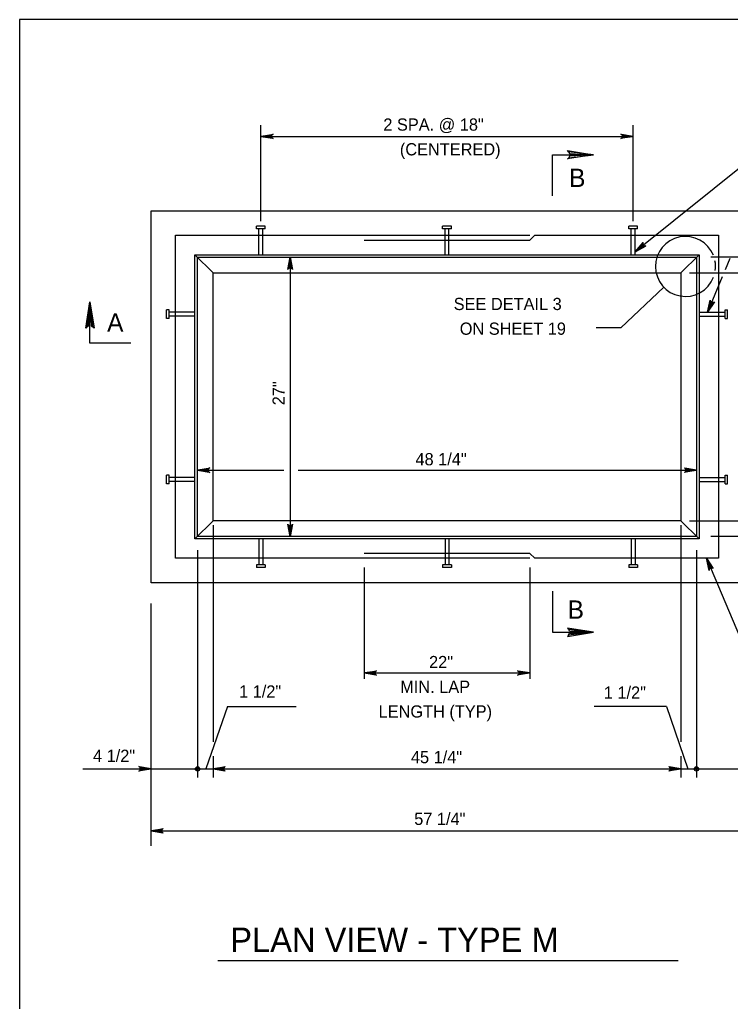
# Model space of a CAD drawing. Extents: x 2087776 to 2104538, y 970919 to 982612.
# Drawn here: x 2093422 to 2093995, y 973976 to 974768 of the extents above; entities that cross this region are included whole.
import ezdxf

# ---------------------------------------------------------------- set-up
doc = ezdxf.new("R2010")
doc.units = 0
doc.layers.add('1', color=7, linetype='Continuous')

msp = doc.modelspace()

# ---------------------------------------------------------------- linework, layer by layer
at = {"layer": '1'}
for p, q in [((2093616.41, 974605.28), (2093616.41, 974682.68)), ((2093916.41, 974605.28), (2093916.41, 974682.68)), ((2093616.41, 974673.64), (2093916.41, 974673.64)), ((2094036.02, 974675.46), (2093917.97, 974580.51)), ((2093527.87, 974313.64), (2093527.87, 974613.64)), ((2093527.87, 974613.64), (2094004.95, 974613.64)), ((2093619.97, 974601.14), (2093612.85, 974601.14)), ((2093612.85, 974599.14), (2093612.85, 974601.14)), ((2093619.97, 974599.14), (2093619.97, 974601.14)), ((2093769.97, 974601.14), (2093762.85, 974601.14)), ((2093762.85, 974599.14), (2093762.85, 974601.14)), ((2093769.97, 974599.14), (2093769.97, 974601.14)), ((2093919.97, 974601.14), (2093912.85, 974601.14)), ((2093912.85, 974599.14), (2093912.85, 974601.14)), ((2093919.97, 974599.14), (2093919.97, 974601.14)), ((2093547.66, 974333.43), (2093547.66, 974593.85)), ((2093547.66, 974593.85), (2093833.08, 974593.85)), ((2093619.97, 974599.14), (2093612.85, 974599.14)), ((2093614.85, 974578.23), (2093614.85, 974599.14)), ((2093617.97, 974578.23), (2093617.97, 974599.14)), ((2093769.97, 974599.14), (2093762.85, 974599.14)), ((2093764.85, 974578.23), (2093764.85, 974599.14)), ((2093767.97, 974578.23), (2093767.97, 974599.14)), ((2093833.08, 974589.85), (2093837.08, 974593.85)), ((2093837.08, 974593.85), (2093985.16, 974593.85)), ((2093919.97, 974599.14), (2093912.85, 974599.14)), ((2093914.85, 974578.23), (2093914.85, 974599.14)), ((2093917.97, 974578.23), (2093917.97, 974599.14)), ((2093985.16, 974593.85), (2093985.16, 974333.43)), ((2093699.74, 974589.85), (2093833.08, 974589.85)), ((2093563.27, 974349.05), (2093563.27, 974578.23)), ((2093563.27, 974578.23), (2093969.54, 974578.23)), ((2093563.27, 974578.23), (2093577.86, 974563.64)), ((2093565.36, 974576.14), (2093967.45, 974576.14)), ((2093565.36, 974351.14), (2093565.36, 974576.14)), ((2093639.94, 974576.14), (2093639.94, 974351.14)), ((2093969.54, 974578.23), (2093954.95, 974563.64)), ((2093967.45, 974576.14), (2093967.45, 974351.14)), ((2093969.54, 974578.23), (2093969.54, 974349.05)), ((2094161.09, 974576.14), (2093978.91, 974576.14)), ((2093994.34, 974575.11), (2093990.56, 974566)), ((2093577.86, 974563.64), (2093954.95, 974563.64)), ((2093577.86, 974363.64), (2093577.86, 974563.64)), ((2093954.95, 974563.64), (2093954.95, 974363.64)), ((2093961.78, 974563.64), (2094130.23, 974563.64)), ((2093988.18, 974560.27), (2093976.39, 974531.87)), ((2093906.36, 974519.25), (2093941.03, 974552.11)), ((2093540.37, 974526.75), (2093540.37, 974533.87)), ((2093542.37, 974533.87), (2093540.37, 974533.87)), ((2093542.37, 974526.75), (2093542.37, 974533.87)), ((2093563.27, 974531.87), (2093542.37, 974531.87)), ((2093563.27, 974528.75), (2093542.37, 974528.75)), ((2093969.54, 974531.87), (2093990.45, 974531.87)), ((2093969.54, 974528.75), (2093990.45, 974528.75)), ((2093990.45, 974533.87), (2093992.45, 974533.87)), ((2093990.45, 974526.75), (2093990.45, 974533.87)), ((2093992.45, 974526.75), (2093992.45, 974533.87)), ((2093542.37, 974526.75), (2093540.37, 974526.75)), ((2093990.45, 974526.75), (2093992.45, 974526.75)), ((2093906.36, 974519.25), (2093886.54, 974519.25)), ((2093565.36, 974404.46), (2093634.91, 974404.46)), ((2093646.38, 974404.46), (2093967.45, 974404.46)), ((2093540.37, 974393.41), (2093540.37, 974400.53)), ((2093542.37, 974400.53), (2093540.37, 974400.53)), ((2093542.37, 974393.41), (2093542.37, 974400.53)), ((2093563.27, 974398.53), (2093542.37, 974398.53)), ((2093563.27, 974395.41), (2093542.37, 974395.41)), ((2093969.54, 974398.53), (2093990.45, 974398.53)), ((2093969.54, 974395.41), (2093990.45, 974395.41)), ((2093990.45, 974400.53), (2093992.45, 974400.53)), ((2093990.45, 974393.41), (2093990.45, 974400.53)), ((2093992.45, 974393.41), (2093992.45, 974400.53)), ((2093542.37, 974393.41), (2093540.37, 974393.41)), ((2093990.45, 974393.41), (2093992.45, 974393.41)), ((2093563.27, 974349.05), (2093577.86, 974363.64)), ((2093954.95, 974363.64), (2093577.86, 974363.64)), ((2093969.54, 974349.05), (2093954.95, 974363.64)), ((2093961.78, 974363.64), (2094130.23, 974363.64)), ((2093577.86, 974360.25), (2093577.86, 974185.37)), ((2093954.95, 974360.25), (2093954.95, 974185.37)), ((2093969.54, 974349.05), (2093563.27, 974349.05)), ((2093967.45, 974351.14), (2093565.36, 974351.14)), ((2093614.85, 974349.05), (2093614.85, 974328.14)), ((2093617.97, 974349.05), (2093617.97, 974328.14)), ((2093764.85, 974349.05), (2093764.85, 974328.14)), ((2093767.97, 974349.05), (2093767.97, 974328.14)), ((2093914.85, 974349.05), (2093914.85, 974328.14)), ((2093917.97, 974349.05), (2093917.97, 974328.14)), ((2094161.09, 974351.14), (2093978.91, 974351.14)), ((2093565.36, 974339.91), (2093565.36, 974156.58)), ((2093967.45, 974339.91), (2093967.45, 974156.58)), ((2093833.08, 974333.43), (2093547.66, 974333.43)), ((2093833.08, 974337.43), (2093699.74, 974337.43)), ((2093833.08, 974337.43), (2093837.08, 974333.43)), ((2093985.16, 974333.43), (2093837.08, 974333.43)), ((2093975.46, 974333.43), (2094002.82, 974268.76)), ((2093612.85, 974328.14), (2093612.85, 974326.14)), ((2093619.97, 974328.14), (2093612.85, 974328.14)), ((2093619.97, 974326.14), (2093612.85, 974326.14)), ((2093619.97, 974328.14), (2093619.97, 974326.14)), ((2093699.74, 974325.9), (2093699.74, 974236.14)), ((2093762.85, 974328.14), (2093762.85, 974326.14)), ((2093769.97, 974328.14), (2093762.85, 974328.14)), ((2093769.97, 974326.14), (2093762.85, 974326.14)), ((2093769.97, 974328.14), (2093769.97, 974326.14)), ((2093833.08, 974325.9), (2093833.08, 974236.14)), ((2093912.85, 974328.14), (2093912.85, 974326.14)), ((2093919.97, 974328.14), (2093912.85, 974328.14)), ((2093919.97, 974326.14), (2093912.85, 974326.14)), ((2093919.97, 974328.14), (2093919.97, 974326.14)), ((2094004.95, 974313.64), (2093527.87, 974313.64)), ((2093527.87, 974101.48), (2093527.87, 974296.9)), ((2093699.74, 974240.96), (2093833.08, 974240.96)), ((2093589.41, 974213.96), (2093572.18, 974163.64)), ((2093589.41, 974213.96), (2093644.76, 974213.96)), ((2093943.31, 974213.96), (2093884.92, 974213.96)), ((2093943.31, 974213.96), (2093960.53, 974163.64)), ((2093577.86, 974173.82), (2093577.86, 974156.58)), ((2093954.95, 974173.82), (2093954.95, 974156.58)), ((2093472.92, 974163.64), (2094069.06, 974163.64)), ((2093527.87, 974113.64), (2094004.95, 974113.64)), ((2093581.81, 974009.06), (2093952.66, 974009.06))]:
    msp.add_line(p, q, dxfattribs=at)
for points in [[(2096000.74, 972917.37), (2096000.74, 974767.76), (2093422, 974767.76), (2093422, 972917.37), (2096000.74, 972917.37), (2096000.74, 973003.85), (2095344.57, 973003.85), (2095344.57, 973216.04), (2096000.74, 973216.04), (2096000.74, 973311.07), (2095344.57, 973311.07), (2095344.57, 972917.37), (2095603.11, 972917.37), (2095603.11, 973003.85), (2095603.11, 972917.37), (2095855.73, 972917.37), (2095855.73, 973003.85), (2095855.73, 972963.44), (2096000.74, 972963.44)], [(2093616.41, 974673.64), (2093626.19, 974675.47), (2093625.81, 974675.21), (2093625.44, 974674.95), (2093625.24, 974674.62), (2093625.05, 974674.3), (2093624.99, 974673.97), (2093624.94, 974673.64), (2093624.99, 974673.31), (2093625.05, 974672.98), (2093625.24, 974672.66), (2093625.44, 974672.33), (2093625.81, 974672.07), (2093626.19, 974671.81), (2093616.41, 974673.64), (2093625.81, 974672.07), (2093625.44, 974672.33), (2093616.41, 974673.64), (2093625.24, 974672.66), (2093625.05, 974672.98), (2093616.41, 974673.64), (2093624.99, 974673.31), (2093624.94, 974673.64), (2093616.41, 974673.64), (2093624.99, 974673.97), (2093625.05, 974674.3), (2093616.41, 974673.64), (2093625.24, 974674.62), (2093625.44, 974674.95), (2093616.41, 974673.64), (2093625.81, 974675.21)], [(2093916.41, 974673.64), (2093906.62, 974671.81), (2093907, 974672.07), (2093907.37, 974672.33), (2093907.57, 974672.66), (2093907.76, 974672.98), (2093907.82, 974673.31), (2093907.88, 974673.64), (2093907.82, 974673.97), (2093907.76, 974674.3), (2093907.57, 974674.62), (2093907.37, 974674.95), (2093907, 974675.21), (2093906.62, 974675.47), (2093916.41, 974673.64), (2093907, 974675.21), (2093907.37, 974674.95), (2093916.41, 974673.64), (2093907.57, 974674.62), (2093907.76, 974674.3), (2093916.41, 974673.64), (2093907.82, 974673.97), (2093907.88, 974673.64), (2093916.41, 974673.64), (2093907.82, 974673.31), (2093907.76, 974672.98), (2093916.41, 974673.64), (2093907.57, 974672.66), (2093907.37, 974672.33), (2093916.41, 974673.64), (2093907, 974672.07)], [(2093851.37, 974625.68), (2093851.37, 974658.75), (2093884.44, 974658.75)], [(2093864.42, 974661.26), (2093865.17, 974659.82), (2093884.44, 974658.75), (2093864.42, 974661.26), (2093863.4, 974662.14), (2093884.44, 974658.75), (2093865.18, 974657.8), (2093864.48, 974656.36), (2093884.44, 974658.75), (2093863.4, 974655.41), (2093864.48, 974656.36)], [(2093917.97, 974580.51), (2093924.4, 974588.11), (2093924.27, 974587.66), (2093924.15, 974587.22), (2093924.2, 974586.85), (2093924.26, 974586.47), (2093924.42, 974586.18), (2093924.58, 974585.89), (2093924.83, 974585.67), (2093925.09, 974585.45), (2093925.44, 974585.32), (2093925.8, 974585.19), (2093926.26, 974585.22), (2093926.72, 974585.26), (2093917.97, 974580.51), (2093926.26, 974585.22), (2093925.8, 974585.19), (2093917.97, 974580.51), (2093925.44, 974585.32), (2093925.09, 974585.45), (2093917.97, 974580.51), (2093924.83, 974585.67), (2093924.58, 974585.89), (2093917.97, 974580.51), (2093924.42, 974586.18), (2093924.26, 974586.47), (2093917.97, 974580.51), (2093924.2, 974586.85), (2093924.15, 974587.22), (2093917.97, 974580.51), (2093924.27, 974587.66)], [(2093639.94, 974576.14), (2093641.77, 974566.35), (2093641.51, 974566.73), (2093641.25, 974567.11), (2093640.92, 974567.3), (2093640.59, 974567.5), (2093640.26, 974567.55), (2093639.94, 974567.61), (2093639.61, 974567.55), (2093639.28, 974567.5), (2093638.95, 974567.3), (2093638.62, 974567.11), (2093638.36, 974566.73), (2093638.1, 974566.35), (2093639.94, 974576.14), (2093638.36, 974566.73), (2093638.62, 974567.11), (2093639.94, 974576.14), (2093638.95, 974567.3), (2093639.28, 974567.5), (2093639.94, 974576.14), (2093639.61, 974567.55), (2093639.94, 974567.61), (2093639.94, 974576.14), (2093640.26, 974567.55), (2093640.59, 974567.5), (2093639.94, 974576.14), (2093640.92, 974567.3), (2093641.25, 974567.11), (2093639.94, 974576.14), (2093641.51, 974566.73)], [(2093476.15, 974520.07), (2093477.6, 974520.82), (2093478.66, 974540.1), (2093476.15, 974520.07), (2093475.27, 974519.05), (2093478.66, 974540.1), (2093479.62, 974520.83), (2093481.05, 974520.13), (2093478.66, 974540.1), (2093482.01, 974519.05), (2093481.05, 974520.13)], [(2093511.73, 974507.03), (2093478.66, 974507.03), (2093478.66, 974540.1)], [(2093976.39, 974531.87), (2093978.49, 974541.6), (2093978.59, 974541.15), (2093978.68, 974540.7), (2093978.91, 974540.4), (2093979.14, 974540.09), (2093979.42, 974539.91), (2093979.7, 974539.73), (2093980.02, 974539.66), (2093980.35, 974539.58), (2093980.72, 974539.63), (2093981.1, 974539.69), (2093981.49, 974539.93), (2093981.88, 974540.18), (2093976.39, 974531.87), (2093981.49, 974539.93), (2093981.1, 974539.69), (2093976.39, 974531.87), (2093980.72, 974539.63), (2093980.35, 974539.58), (2093976.39, 974531.87), (2093980.02, 974539.66), (2093979.7, 974539.73), (2093976.39, 974531.87), (2093979.42, 974539.91), (2093979.14, 974540.09), (2093976.39, 974531.87), (2093978.91, 974540.4), (2093978.68, 974540.7), (2093976.39, 974531.87), (2093978.59, 974541.15)], [(2093565.36, 974404.46), (2093575.15, 974406.29), (2093574.77, 974406.03), (2093574.39, 974405.77), (2093574.2, 974405.44), (2093574, 974405.11), (2093573.95, 974404.79), (2093573.89, 974404.46), (2093573.95, 974404.13), (2093574, 974403.8), (2093574.2, 974403.47), (2093574.39, 974403.15), (2093574.77, 974402.88), (2093575.15, 974402.62), (2093565.36, 974404.46), (2093574.77, 974402.88), (2093574.39, 974403.15), (2093565.36, 974404.46), (2093574.2, 974403.47), (2093574, 974403.8), (2093565.36, 974404.46), (2093573.95, 974404.13), (2093573.89, 974404.46), (2093565.36, 974404.46), (2093573.95, 974404.79), (2093574, 974405.11), (2093565.36, 974404.46), (2093574.2, 974405.44), (2093574.39, 974405.77), (2093565.36, 974404.46), (2093574.77, 974406.03)], [(2093967.45, 974404.46), (2093957.67, 974402.62), (2093958.04, 974402.88), (2093958.42, 974403.15), (2093958.61, 974403.47), (2093958.81, 974403.8), (2093958.86, 974404.13), (2093958.92, 974404.46), (2093958.86, 974404.79), (2093958.81, 974405.11), (2093958.61, 974405.44), (2093958.42, 974405.77), (2093958.04, 974406.03), (2093957.67, 974406.29), (2093967.45, 974404.46), (2093958.04, 974406.03), (2093958.42, 974405.77), (2093967.45, 974404.46), (2093958.61, 974405.44), (2093958.81, 974405.11), (2093967.45, 974404.46), (2093958.86, 974404.79), (2093958.92, 974404.46), (2093967.45, 974404.46), (2093958.86, 974404.13), (2093958.81, 974403.8), (2093967.45, 974404.46), (2093958.61, 974403.47), (2093958.42, 974403.15), (2093967.45, 974404.46), (2093958.04, 974402.88)], [(2093639.94, 974351.14), (2093638.1, 974360.93), (2093638.36, 974360.55), (2093638.62, 974360.17), (2093638.95, 974359.98), (2093639.28, 974359.78), (2093639.61, 974359.73), (2093639.94, 974359.67), (2093640.26, 974359.73), (2093640.59, 974359.78), (2093640.92, 974359.98), (2093641.25, 974360.17), (2093641.51, 974360.55), (2093641.77, 974360.93), (2093639.94, 974351.14), (2093641.51, 974360.55), (2093641.25, 974360.17), (2093639.94, 974351.14), (2093640.92, 974359.98), (2093640.59, 974359.78), (2093639.94, 974351.14), (2093640.26, 974359.73), (2093639.94, 974359.67), (2093639.94, 974351.14), (2093639.61, 974359.73), (2093639.28, 974359.78), (2093639.94, 974351.14), (2093638.95, 974359.98), (2093638.62, 974360.17), (2093639.94, 974351.14), (2093638.36, 974360.55)], [(2093975.46, 974333.43), (2093980.96, 974325.13), (2093980.57, 974325.38), (2093980.19, 974325.62), (2093979.81, 974325.67), (2093979.43, 974325.73), (2093979.11, 974325.65), (2093978.78, 974325.57), (2093978.5, 974325.39), (2093978.22, 974325.21), (2093977.99, 974324.91), (2093977.77, 974324.6), (2093977.67, 974324.15), (2093977.58, 974323.7), (2093975.46, 974333.43), (2093977.67, 974324.15), (2093977.77, 974324.6), (2093975.46, 974333.43), (2093977.99, 974324.91), (2093978.22, 974325.21), (2093975.46, 974333.43), (2093978.5, 974325.39), (2093978.78, 974325.57), (2093975.46, 974333.43), (2093979.11, 974325.65), (2093979.43, 974325.73), (2093975.46, 974333.43), (2093979.81, 974325.67), (2093980.19, 974325.62), (2093975.46, 974333.43), (2093980.57, 974325.38)], [(2093851.37, 974306.94), (2093851.37, 974273.87), (2093884.44, 974273.87)], [(2093864.42, 974271.36), (2093865.17, 974272.8), (2093884.44, 974273.87), (2093864.42, 974271.36), (2093863.4, 974270.48), (2093884.44, 974273.87), (2093865.18, 974274.82), (2093864.48, 974276.26), (2093884.44, 974273.87), (2093863.4, 974277.21), (2093864.48, 974276.26)], [(2093699.74, 974240.96), (2093709.52, 974242.79), (2093709.14, 974242.53), (2093708.77, 974242.27), (2093708.57, 974241.94), (2093708.38, 974241.61), (2093708.32, 974241.28), (2093708.27, 974240.96), (2093708.32, 974240.63), (2093708.38, 974240.3), (2093708.57, 974239.97), (2093708.77, 974239.64), (2093709.14, 974239.38), (2093709.52, 974239.12), (2093699.74, 974240.96), (2093709.14, 974239.38), (2093708.77, 974239.64), (2093699.74, 974240.96), (2093708.57, 974239.97), (2093708.38, 974240.3), (2093699.74, 974240.96), (2093708.32, 974240.63), (2093708.27, 974240.96), (2093699.74, 974240.96), (2093708.32, 974241.28), (2093708.38, 974241.61), (2093699.74, 974240.96), (2093708.57, 974241.94), (2093708.77, 974242.27), (2093699.74, 974240.96), (2093709.14, 974242.53)], [(2093833.08, 974240.96), (2093823.29, 974239.12), (2093823.67, 974239.38), (2093824.04, 974239.64), (2093824.24, 974239.97), (2093824.43, 974240.3), (2093824.49, 974240.63), (2093824.55, 974240.96), (2093824.49, 974241.28), (2093824.43, 974241.61), (2093824.24, 974241.94), (2093824.04, 974242.27), (2093823.67, 974242.53), (2093823.29, 974242.79), (2093833.08, 974240.96), (2093823.67, 974242.53), (2093824.04, 974242.27), (2093833.08, 974240.96), (2093824.24, 974241.94), (2093824.43, 974241.61), (2093833.08, 974240.96), (2093824.49, 974241.28), (2093824.55, 974240.96), (2093833.08, 974240.96), (2093824.49, 974240.63), (2093824.43, 974240.3), (2093833.08, 974240.96), (2093824.24, 974239.97), (2093824.04, 974239.64), (2093833.08, 974240.96), (2093823.67, 974239.38)], [(2093527.87, 974163.64), (2093518.08, 974161.81), (2093518.46, 974162.07), (2093518.83, 974162.33), (2093519.03, 974162.66), (2093519.22, 974162.98), (2093519.28, 974163.31), (2093519.34, 974163.64), (2093519.28, 974163.97), (2093519.22, 974164.3), (2093519.03, 974164.62), (2093518.83, 974164.95), (2093518.46, 974165.21), (2093518.08, 974165.47), (2093527.87, 974163.64), (2093518.46, 974165.21), (2093518.83, 974164.95), (2093527.87, 974163.64), (2093519.03, 974164.62), (2093519.22, 974164.3), (2093527.87, 974163.64), (2093519.28, 974163.97), (2093519.34, 974163.64), (2093527.87, 974163.64), (2093519.28, 974163.31), (2093519.22, 974162.98), (2093527.87, 974163.64), (2093519.03, 974162.66), (2093518.83, 974162.33), (2093527.87, 974163.64), (2093518.46, 974162.07)], [(2093577.86, 974163.64), (2093587.65, 974165.47), (2093587.27, 974165.21), (2093586.89, 974164.95), (2093586.7, 974164.62), (2093586.5, 974164.3), (2093586.45, 974163.97), (2093586.39, 974163.64), (2093586.45, 974163.31), (2093586.5, 974162.98), (2093586.7, 974162.66), (2093586.89, 974162.33), (2093587.27, 974162.07), (2093587.65, 974161.81), (2093577.86, 974163.64), (2093587.27, 974162.07), (2093586.89, 974162.33), (2093577.86, 974163.64), (2093586.7, 974162.66), (2093586.5, 974162.98), (2093577.86, 974163.64), (2093586.45, 974163.31), (2093586.39, 974163.64), (2093577.86, 974163.64), (2093586.45, 974163.97), (2093586.5, 974164.3), (2093577.86, 974163.64), (2093586.7, 974164.62), (2093586.89, 974164.95), (2093577.86, 974163.64), (2093587.27, 974165.21)], [(2093954.95, 974163.64), (2093945.17, 974161.81), (2093945.54, 974162.07), (2093945.92, 974162.33), (2093946.11, 974162.66), (2093946.31, 974162.98), (2093946.36, 974163.31), (2093946.42, 974163.64), (2093946.36, 974163.97), (2093946.31, 974164.3), (2093946.11, 974164.62), (2093945.92, 974164.95), (2093945.54, 974165.21), (2093945.17, 974165.47), (2093954.95, 974163.64), (2093945.54, 974165.21), (2093945.92, 974164.95), (2093954.95, 974163.64), (2093946.11, 974164.62), (2093946.31, 974164.3), (2093954.95, 974163.64), (2093946.36, 974163.97), (2093946.42, 974163.64), (2093954.95, 974163.64), (2093946.36, 974163.31), (2093946.31, 974162.98), (2093954.95, 974163.64), (2093946.11, 974162.66), (2093945.92, 974162.33), (2093954.95, 974163.64), (2093945.54, 974162.07)], [(2093527.87, 974113.64), (2093537.65, 974115.47), (2093537.27, 974115.21), (2093536.9, 974114.95), (2093536.7, 974114.62), (2093536.51, 974114.3), (2093536.45, 974113.97), (2093536.4, 974113.64), (2093536.45, 974113.31), (2093536.51, 974112.98), (2093536.7, 974112.66), (2093536.9, 974112.33), (2093537.27, 974112.07), (2093537.65, 974111.81), (2093527.87, 974113.64), (2093537.27, 974112.07), (2093536.9, 974112.33), (2093527.87, 974113.64), (2093536.7, 974112.66), (2093536.51, 974112.98), (2093527.87, 974113.64), (2093536.45, 974113.31), (2093536.4, 974113.64), (2093527.87, 974113.64), (2093536.45, 974113.97), (2093536.51, 974114.3), (2093527.87, 974113.64), (2093536.7, 974114.62), (2093536.9, 974114.95), (2093527.87, 974113.64), (2093537.27, 974115.21)]]:
    msp.add_lwpolyline(points, dxfattribs=at)
for centre, radius in [((2093565.36, 974163.64), 1.75), ((2093967.45, 974163.64), 1.75), ((2093565.36, 974163.64), 0.875), ((2093967.45, 974163.64), 0.875)]:
    msp.add_circle(centre, radius, dxfattribs=at)
for start, end in [(21.77796, 339.03321), (352.03589, 10.88298)]:
    msp.add_arc((2093958.6, 974568.77), 24.21, start, end, dxfattribs=at)

# ---------------------------------------------------------------- texts
for s, height, p in [('2 SPA. @ 18"', 9.8425, (2093715.09, 974678.24)), ('(CENTERED)', 9.843, (2093728.42, 974658.31)), ('B', 14.76, (2093864.81, 974632.84)), ('SEE DETAIL 3', 9.8425, (2093771.79, 974533.6)), ('A', 14.76, (2093492.49, 974516.18)), ('ON SHEET 19', 9.8425, (2093776.67, 974513.68)), ('48 1/4"', 9.843, (2093741, 974408.45)), ('B', 14.76, (2093863.59, 974284.71)), ('22"', 9.843, (2093751.93, 974244.87)), ('1 1/2"', 9.843, (2093598.84, 974221.13)), ('MIN. LAP', 9.843, (2093728.68, 974224.95)), ('1 1/2"', 9.843, (2093892.78, 974220.26)), ('LENGTH (TYP)', 9.8425, (2093711.28, 974205.03)), ('45 1/4"', 9.843, (2093737.32, 974168.21)), ('57 1/4"', 9.843, (2093739.98, 974118.44)), ('PLAN VIEW - TYPE M', 19.685, (2093591.7, 974015.98))]:
    msp.add_text(s, height=height, dxfattribs=at).set_placement(p)
for s, rotation, p in [('27"', 90, (2093635.63, 974456.82)), ('4 1/2"', 360, (2093481.14, 974169.3))]:
    msp.add_text(s, height=9.843, rotation=rotation, dxfattribs=at).set_placement(p)

doc.saveas('drawing.dxf')
